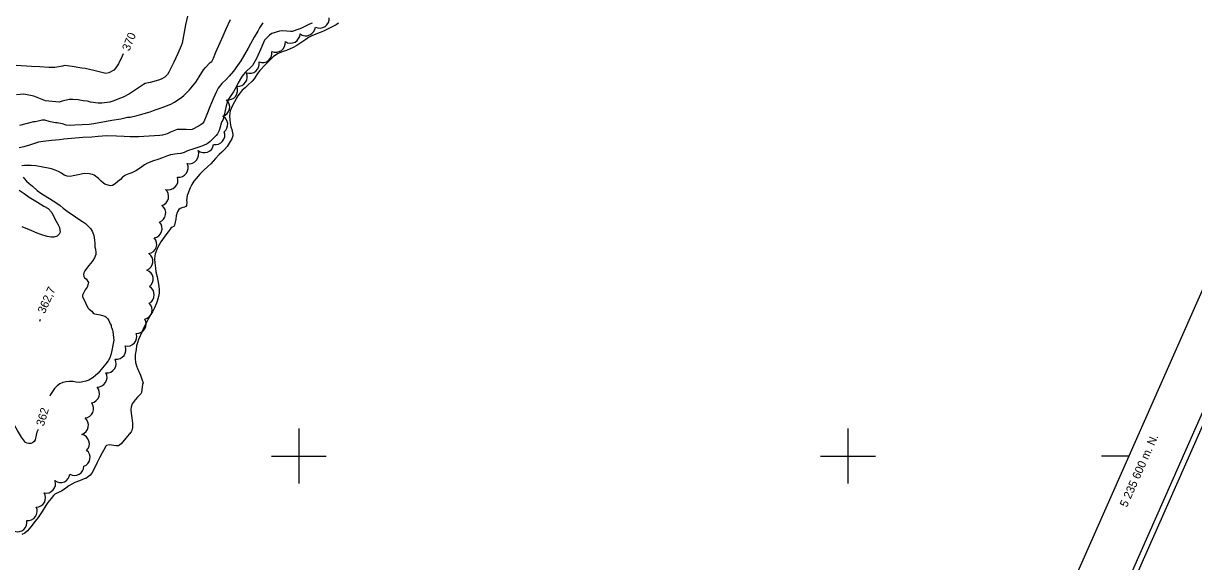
# Model space of a CAD drawing. Extents: x 287698 to 290158, y 5234163 to 5237182.
# Drawn here: x 289299.7 to 289725.9, y 5235561.6 to 5235757.4 of the extents above; entities that cross this region are included whole.
import ezdxf

# ---------------------------------------------------------------- set-up
doc = ezdxf.new("R2010")
doc.units = 0
for name, color, linetype in [('Niveau 1', 7, 'Continuous'), ('Niveau 2', 7, 'Continuous'), ('Niveau 3', 7, 'Continuous'), ('Niveau 4', 7, 'Continuous'), ('Niveau 44', 7, 'Continuous'), ('Niveau 60', 7, 'Continuous'), ('Niveau 61', 7, 'Continuous')]:
    doc.layers.add(name, color=color, linetype=linetype)

msp = doc.modelspace()

# ---------------------------------------------------------------- linework, layer by layer
at = {"layer": 'Niveau 1'}
msp.add_lwpolyline([(289336.08, 5235746.42), (289335.64, 5235745.52), (289334.27, 5235742.77), (289333.32, 5235741.26), (289332.63, 5235740.46), (289330.79, 5235739.44), (289329.75, 5235739.27), (289328.28, 5235739.54), (289325.32, 5235740.31), (289322.24, 5235741), (289320.95, 5235741.16), (289317.42, 5235741.75), (289314.7, 5235742.07), (289313.94, 5235741.84), (289311.16, 5235741.34), (289308.99, 5235741.45), (289305.67, 5235741.68), (289302.67, 5235741.73), (289297.08, 5235742.11)], dxfattribs=at)
at = {"layer": 'Niveau 2'}
for points in [[(289298.39, 5235720.35), (289303.47, 5235721.71), (289304.12, 5235721.76), (289306.57, 5235722.35), (289307.34, 5235722.38), (289308.96, 5235721.9), (289311.32, 5235721.36), (289312.03, 5235721.33), (289313.84, 5235720.99), (289315.09, 5235720.59), (289316.53, 5235720.38), (289318.43, 5235720.48), (289321.11, 5235720.6), (289323.7, 5235720.73), (289325.34, 5235721), (289328.65, 5235721.65), (289331.94, 5235722.2), (289335.21, 5235722.76), (289337.62, 5235723.27), (289338.56, 5235723.36), (289341.09, 5235723.98), (289343.69, 5235724.6), (289345.86, 5235725.24), (289347.71, 5235726.05), (289350.28, 5235726.89), (289353.35, 5235728.1), (289354.66, 5235728.8), (289357.36, 5235730.56), (289358.12, 5235731.23), (289360.18, 5235733.22), (289360.77, 5235733.95), (289362.47, 5235736.1), (289363.71, 5235738.02), (289365.31, 5235740.54), (289366, 5235741.43), (289367.73, 5235743.23), (289368.26, 5235743.62), (289368.91, 5235744.74), (289369.79, 5235746.94), (289371.35, 5235750.45), (289372.45, 5235752.89), (289373.56, 5235755.42), (289375.14, 5235758.88)], [(289359.43, 5235760.02), (289358.71, 5235756.94), (289358.21, 5235754.2), (289357.47, 5235750.31), (289357.18, 5235749.34), (289355.97, 5235746.52), (289354.47, 5235743.32), (289352.71, 5235739.67), (289352.17, 5235738.81), (289351.17, 5235737.89), (289349.89, 5235737.16), (289348.95, 5235736.84), (289345.88, 5235735.99), (289344.04, 5235735.57), (289343.45, 5235735.19), (289341.24, 5235733.8), (289338.32, 5235731.84), (289336.01, 5235730.58), (289335.02, 5235730.22), (289332.26, 5235729.14), (289331.12, 5235728.84), (289328.22, 5235728.41), (289326.9, 5235728.42), (289324.15, 5235728.83), (289323.09, 5235729.13), (289321.5, 5235729.3), (289319.6, 5235729.66), (289317.66, 5235729.78), (289316.39, 5235729.7), (289313.81, 5235729.17), (289312.77, 5235728.83), (289307.71, 5235729.32), (289303.48, 5235730.94), (289299.89, 5235731.69)], [(289386.91, 5235757.62), (289385.62, 5235755.82), (289385.07, 5235754.63), (289383.79, 5235752.38), (289382.4, 5235750.06), (289381.55, 5235748.4), (289380.2, 5235746.07), (289378.85, 5235743.84), (289377.71, 5235742.15), (289376.15, 5235740.04), (289374.66, 5235738.21), (289373.53, 5235737), (289371.93, 5235735.54), (289370.63, 5235733.93), (289369.99, 5235732.7), (289368.86, 5235730.05), (289367.64, 5235727.1), (289366.51, 5235724.31), (289365.41, 5235721.66), (289364.85, 5235720.94), (289363.74, 5235720.17), (289361.18, 5235718.89), (289360.41, 5235718.71), (289358.96, 5235718.84), (289355.97, 5235718.88), (289355.68, 5235718.78), (289353.21, 5235717.84), (289352, 5235717.27), (289350.34, 5235716.8), (289349.33, 5235716.71), (289347.43, 5235716.52)], [(289404.81, 5235757.55), (289403.93, 5235757.2), (289401, 5235755.74), (289399.95, 5235755.33), (289397.57, 5235754.5), (289397.09, 5235754.46), (289394.12, 5235754.75), (289392.93, 5235754.58), (289390.14, 5235753.78), (289389.26, 5235753.13), (289387.55, 5235751.33), (289387.19, 5235750.52), (289386.15, 5235748.15), (289384.57, 5235744.69)], [(289384.57, 5235744.69), (289383.14, 5235742.18), (289382.75, 5235741.8), (289380.58, 5235739.74), (289379.71, 5235738.7), (289379.15, 5235737.84), (289377.93, 5235735.84), (289377.39, 5235734.75), (289376.17, 5235732.6), (289375.35, 5235731.38), (289374.44, 5235729.87), (289373.95, 5235728.7), (289373.55, 5235727.47), (289373.12, 5235725.72), (289372.92, 5235724.55), (289372.29, 5235722.26), (289371.98, 5235721.69), (289371.65, 5235720.72), (289371.41, 5235719.73), (289370.95, 5235718.43), (289370.36, 5235717.22), (289369.91, 5235716.67), (289369.04, 5235715.75), (289367.6, 5235714.37), (289366.56, 5235713.62), (289365.33, 5235713), (289363.89, 5235712.55), (289361.75, 5235711.84), (289359.4, 5235711.01), (289358.22, 5235710.5), (289356.99, 5235710.12), (289355.7, 5235709.92), (289353.27, 5235709.6), (289352.15, 5235709.24), (289350.31, 5235708.57), (289348.71, 5235707.93), (289347.06, 5235707.37), (289344.88, 5235706.53), (289343.83, 5235705.97), (289342.83, 5235705.29), (289341.95, 5235704.6), (289340.64, 5235703.74), (289339.19, 5235703.02), (289338.04, 5235702.7), (289336.91, 5235702.22), (289335.84, 5235701.46), (289335.05, 5235700.68), (289334.08, 5235699.93), (289333.14, 5235699.09), (289332.19, 5235698.41), (289331.52, 5235698.34), (289330.9, 5235698.45), (289329.36, 5235698.94), (289328.91, 5235699.27), (289327.99, 5235700.05), (289327.01, 5235701.01), (289325.49, 5235702.24), (289324.88, 5235702.42), (289323.68, 5235702.66), (289321.94, 5235702.81), (289321.36, 5235702.72), (289319.65, 5235702.36), (289317.84, 5235701.92), (289316.67, 5235701.71), (289315.59, 5235701.8), (289314.58, 5235702.27), (289313.55, 5235702.95), (289312.51, 5235703.53), (289311.27, 5235704.05), (289309.98, 5235704.5), (289308.68, 5235704.78), (289306.72, 5235705.13), (289304.2, 5235705.56), (289302.47, 5235705.74), (289301.26, 5235705.77), (289300.12, 5235705.72), (289299.06, 5235705.58)], [(289299.89, 5235731.69), (289297.17, 5235731.49)], [(289314.43, 5235715.28), (289312.78, 5235715.08), (289309.9, 5235714.89), (289306.88, 5235714.44), (289305.18, 5235714.27), (289301.87, 5235713.14), (289299.87, 5235712.5), (289298.19, 5235712.18)], [(289347.43, 5235716.52), (289341.58, 5235716.15), (289338.52, 5235716.2), (289336.35, 5235716.32), (289333.64, 5235716.44), (289330.12, 5235716.52), (289326.95, 5235716.34), (289324.57, 5235716.07), (289321.35, 5235715.98), (289314.43, 5235715.28)], [(289299.56, 5235701.5), (289299.94, 5235701.01), (289300.8, 5235700.05), (289301.74, 5235699.2), (289303.04, 5235698.15), (289304.76, 5235696.69), (289306.06, 5235695.66), (289307.04, 5235695.04), (289309.18, 5235693.69), (289311.82, 5235692.07), (289313.03, 5235691.21), (289314.2, 5235690.26), (289316.12, 5235688.77), (289317.43, 5235687.85), (289319.86, 5235686.22), (289321.25, 5235685.36), (289322.29, 5235684.59), (289323.16, 5235683.8)], [(289298.15, 5235696.81), (289300.02, 5235695.54), (289301.75, 5235694.26), (289303.61, 5235693.12), (289304.81, 5235692.35), (289307.08, 5235690.95), (289308.66, 5235690.06), (289310.06, 5235688.59), (289311.28, 5235686.1), (289312.28, 5235684.37), (289312.8, 5235683.22), (289313.11, 5235681.51), (289312.76, 5235680.73), (289311.99, 5235680.07), (289310.82, 5235679.63), (289309.81, 5235679.64), (289308.32, 5235679.93), (289306, 5235680.61), (289304.73, 5235681.11), (289301.85, 5235682.3), (289299.22, 5235683.45)], [(289323.16, 5235683.8), (289324.08, 5235682.83), (289324.79, 5235681.81), (289325.26, 5235680.68), (289325.52, 5235679.56), (289325.63, 5235678.46), (289325.65, 5235677.41), (289325.68, 5235675.97), (289325.91, 5235675.25), (289326.12, 5235674.02), (289326.01, 5235673.35), (289325.53, 5235672.15), (289324.96, 5235671.21), (289324.23, 5235670.14), (289323.45, 5235669.17), (289322.03, 5235667.34), (289321.68, 5235666.69), (289321.55, 5235666.02), (289321.66, 5235665.38), (289322, 5235664.91), (289322.51, 5235664.47), (289323.41, 5235663.15), (289323.32, 5235662.64), (289322.88, 5235661.47), (289322.15, 5235660.44), (289321.17, 5235658.51), (289321.26, 5235658), (289321.46, 5235657.5), (289321.96, 5235656.54), (289322.64, 5235654.89), (289323.23, 5235653.8), (289323.6, 5235653.45), (289324.59, 5235652.66), (289325.11, 5235652.05), (289325.6, 5235651.78), (289326.31, 5235651.62), (289327.59, 5235651.4), (289329.31, 5235650.92), (289329.74, 5235650.62), (289330.45, 5235649.87), (289330.79, 5235649.32), (289331.26, 5235648.13), (289331.63, 5235647.62), (289331.71, 5235647.07), (289331.94, 5235646.58), (289332.17, 5235645.8), (289332.21, 5235645.27), (289332.49, 5235643.14), (289332.57, 5235642.12), (289332.37, 5235641.01), (289331.92, 5235638.41), (289331.54, 5235636.87), (289331.11, 5235635.75), (289330.52, 5235634.64), (289329.73, 5235633.58), (289328.51, 5235632.11), (289326.92, 5235630.11), (289326, 5235629.25), (289325.06, 5235628.58), (289323.54, 5235627.65), (289322.47, 5235627.2), (289321.31, 5235626.95), (289320.16, 5235626.81), (289318.96, 5235626.89), (289317.73, 5235627.1), (289316.36, 5235627.16), (289315.25, 5235627.02), (289314.08, 5235626.8), (289312.93, 5235626.29), (289311.93, 5235625.52), (289311, 5235624.53), (289310.23, 5235623.48), (289309.59, 5235622.4), (289309.31, 5235621.78)], [(289305.1, 5235609.67), (289304.57, 5235608.64), (289304.3, 5235607.56), (289303.99, 5235605.91), (289303.64, 5235605.28), (289303.05, 5235604.85), (289302.35, 5235604.58), (289301.68, 5235604.51), (289301, 5235604.64), (289300.51, 5235604.98), (289300.13, 5235605.38), (289298.95, 5235606.89), (289298.25, 5235608.13), (289297.49, 5235609.33), (289296.53, 5235610.95), (289296.02, 5235611.96), (289295.42, 5235612.96), (289294.74, 5235613.95), (289293.43, 5235615.78), (289292.64, 5235616.52)]]:
    msp.add_lwpolyline(points, dxfattribs=at)
at = {"layer": 'Niveau 3'}
msp.add_line((289305.65, 5235649.06), (289305.97, 5235649.79), dxfattribs=at)
at = {"layer": 'Niveau 4'}
for points in [[(289414.43, 5235757.56), (289413.64, 5235756.89), (289412.68, 5235756.47), (289410.65, 5235755.5), (289408.99, 5235754.65), (289407.83, 5235754.18), (289405.03, 5235753.02), (289403.58, 5235752.29), (289402.58, 5235751.64), (289401.5, 5235750.85), (289399.32, 5235749.38), (289397.99, 5235748.73), (289395.51, 5235747.56), (289394.24, 5235747.19), (289392.53, 5235746.53), (289391.89, 5235746.15), (289390.7, 5235745.27), (289389.72, 5235744.33), (289387.89, 5235742.46), (289385.75, 5235740.25), (289384.89, 5235739.18), (289384.4, 5235738.2), (289383.74, 5235737.32), (289382.95, 5235736.47), (289381.46, 5235734.95), (289380.43, 5235733.99), (289379.42, 5235733.15), (289378.62, 5235732.21), (289377.84, 5235731.12), (289377.17, 5235730), (289376.62, 5235728.93), (289375.73, 5235727.31), (289374.97, 5235725.57), (289374.85, 5235724.92), (289374.77, 5235723.64), (289374.82, 5235722.47), (289374.97, 5235721.23), (289375.26, 5235719.86), (289375.59, 5235718.78), (289376.01, 5235717.05), (289375.96, 5235716.54), (289375.58, 5235715.44), (289374.99, 5235714.41), (289373.92, 5235712.69), (289372.96, 5235711.58), (289372.01, 5235710.62), (289371.02, 5235709.71), (289369.61, 5235708.3), (289368.82, 5235707.31), (289367.91, 5235706.39), (289366.83, 5235705.42), (289365.36, 5235704.04), (289363.98, 5235702.63), (289362.58, 5235701.04), (289361.82, 5235699.98), (289361.05, 5235698.8), (289360.47, 5235697.62), (289359.54, 5235695.47), (289359.39, 5235694.77), (289359.15, 5235693.02), (289359.24, 5235692.37), (289359.1, 5235691.19), (289358.8, 5235690.75), (289358.33, 5235690.54), (289357.79, 5235690.46), (289356.77, 5235690.05), (289356.34, 5235689.67), (289355.93, 5235689.15), (289355.69, 5235688.68), (289355.38, 5235687.44), (289355.16, 5235686.15), (289354.76, 5235684.04), (289354.46, 5235683.59)], [(289354.46, 5235683.59), (289353.93, 5235683.32), (289353.43, 5235682.94), (289353.09, 5235682.55), (289352.44, 5235681.61), (289351.56, 5235680.55), (289350.91, 5235679.59), (289349.71, 5235677.9), (289349.1, 5235676.85), (289348.56, 5235675.73), (289347.66, 5235673.63), (289347.54, 5235672.88), (289347.48, 5235671.68), (289347.55, 5235670.35), (289347.74, 5235668.36), (289347.97, 5235667.08), (289348.4, 5235665.23), (289348.92, 5235662.6), (289349.19, 5235660.73), (289349.11, 5235659.3), (289348.89, 5235658.04), (289348.54, 5235656.67), (289348.12, 5235655.57), (289347.32, 5235653.7), (289346.68, 5235652.49), (289346.05, 5235651.46), (289345.15, 5235649.82), (289344.32, 5235648.16), (289343.43, 5235646.5), (289342.91, 5235645.32), (289341.64, 5235642.45), (289341.21, 5235641.23), (289340.94, 5235640.1), (289340.7, 5235638.73), (289340.44, 5235636.84), (289340.38, 5235635.54), (289340.57, 5235634.09), (289340.82, 5235632.88), (289341.24, 5235631.89), (289342.33, 5235629.41), (289343, 5235627.66), (289343.26, 5235626.6), (289343.11, 5235625.99), (289342.78, 5235624.22), (289342.72, 5235623.08), (289342.51, 5235622.62), (289342.07, 5235622.25), (289341.25, 5235621.45), (289340.39, 5235620.4), (289339.32, 5235618.94), (289338.9, 5235617.79), (289338.8, 5235617.08), (289338.83, 5235616.58), (289339.06, 5235614.79), (289339.37, 5235612.13), (289339.41, 5235610.4), (289339.15, 5235609.26), (289338.88, 5235608.77), (289338.17, 5235607.97), (289337.05, 5235606.55), (289335.27, 5235604.38), (289334.31, 5235603.68), (289333.81, 5235603.66), (289333.31, 5235603.75), (289331.07, 5235604.05), (289329.99, 5235603.79), (289329.65, 5235603.42), (289329.3, 5235602.84), (289328.4, 5235601.15), (289327.4, 5235599.36), (289326.55, 5235597.63), (289325.44, 5235595.32), (289324.57, 5235593.8), (289323.86, 5235592.88), (289322.97, 5235592.13), (289322.44, 5235591.84), (289321.88, 5235591.66), (289320.1, 5235591.02), (289318.42, 5235590.34), (289317.32, 5235589.81), (289316.21, 5235589.1), (289315.12, 5235588.3), (289313.58, 5235587.24), (289312.97, 5235587), (289311.15, 5235586.14), (289310.62, 5235585.66), (289309.75, 5235584.58), (289308.61, 5235583.06), (289307.91, 5235581.94), (289306.54, 5235579.84), (289305.01, 5235577.63), (289303.95, 5235576.27), (289302.41, 5235574.24), (289301.19, 5235572.72), (289300.17, 5235571.93), (289299.12, 5235571.43)]]:
    msp.add_lwpolyline(points, dxfattribs=at)
at = {"layer": 'Niveau 44'}
for centre, radius, start, end in [((289407.61, 5235759.22), 3.48, 243.2183, 5.1011), ((289396.99, 5235753.71), 3.46, 236.8751, 358.88), ((289402.56, 5235756.43), 3.5, 232.9017, 354.7758), ((289391.66, 5235750.41), 3.46, 244.8906, 6.6909), ((289386.78, 5235746.66), 3.46, 248.6541, 10.2047), ((289382.12, 5235742.74), 3.47, 249.4804, 11.4356), ((289377.79, 5235737.98), 3.46, 264.4121, 25.9457), ((289343.48, 5235664.4), 3.47, 307.6615, 69.4281), ((289343.9, 5235658.64), 3.46, 298.5228, 60.5317), ((289343.11, 5235653.18), 3.44, 282.9528, 44.7633), ((289340.89, 5235648.06), 3.48, 268.701, 30.664), ((289337.54, 5235643.44), 3.46, 257.3533, 19.2068), ((289333.6, 5235638.69), 3.46, 261.5502, 23.2317), ((289304.37, 5235584.78), 3.39, 269.9825, 31.9645)]:
    msp.add_arc(centre, radius, start, end, dxfattribs=at)
for centre, major_axis, ratio, start_param, end_param in [((289374.19, 5235733.12), (2.82, -2.16), 0.999253, 5.218042, 7.344836), ((289371.37, 5235727.01), (3.39, -0.74), 0.998778, 5.216182, 7.343483), ((289370.69, 5235720.7), (-0.4, 3.41), 0.999337, 3.696596, 5.655955), ((289369.63, 5235716.76), (-0.37, 3.41), 0.998055, 2.836094, 4.977859), ((289360.01, 5235709.9), (2.44, -2.58), 0.999776, 5.351077, 7.474499), ((289365.55, 5235713.83), (3.21, 1.24), 0.999446, 3.63765, 5.787128), ((289356.25, 5235704.94), (2.8, -2.03), 0.999804, 5.223545, 7.349018), ((289352.38, 5235700.5), (-0.97, 3.48), 0.999985, 2.59758, 4.720726), ((289349.13, 5235694.43), (3.39, -0.71), 0.99842, 5.221863, 7.342344), ((289348.05, 5235688.36), (3.45, -0.49), 0.997831, 5.218621, 7.341186), ((289346.73, 5235682.78), (3.29, -1.09), 0.999863, 5.221271, 7.344364), ((289344.79, 5235677.07), (3.2, -1.33), 0.999004, 5.279738, 7.405657), ((289343.43, 5235670.84), (0.39, 3.41), 0.99925, 3.634815, 5.789963), ((289330, 5235633.7), (2.8, -2.06), 0.997922, 5.265899, 7.387331), ((289326.68, 5235628.57), (2.95, -1.83), 0.999805, 5.215702, 7.345583), ((289323.95, 5235622.77), (3.28, -1.1), 0.999556, 5.221537, 7.348391), ((289321.81, 5235617.3), (3.18, -1.39), 0.997356, 5.217714, 7.337099), ((289319.9, 5235611.18), (-2.66, 2.25), 0.999984, 2.596071, 4.718855), ((289320.25, 5235604.49), (3.4, 0.67), 0.999506, 5.310199, 7.438475), ((289320.61, 5235599.43), (0.62, 3.31), 0.999856, 3.67495, 5.789243), ((289318.38, 5235596.3), (2.94, 1.65), 0.999984, 3.637236, 5.763172), ((289308.01, 5235589.86), (2.22, 2.53), 0.999936, 3.634436, 5.790342), ((289313.23, 5235593.69), (3.07, 1.37), 0.999984, 3.63265, 5.792128), ((289301.33, 5235579.93), (1.98, 2.73), 0.999936, 3.635899, 5.788879), ((289297.62, 5235575.79), (2.5, 2.25), 0.999936, 3.634579, 5.790199)]:
    msp.add_ellipse(centre, major_axis=major_axis, ratio=ratio, start_param=start_param, end_param=end_param, dxfattribs=at)
at = {"layer": 'Niveau 60'}
for points in [[(289088.15, 5234163.34), (287698.12, 5234778.71), (288762.01, 5237181.96), (290152.07, 5236566.6), (289088.15, 5234163.34)], [(289087.13, 5234165.98), (287700.76, 5234779.73), (288763.06, 5237179.33), (290149.43, 5236565.58), (289087.13, 5234165.98)]]:
    msp.add_lwpolyline(points, dxfattribs=at)
msp.add_lwpolyline([(289077.96, 5234189.73), (287724.51, 5234788.9), (288562.53, 5236681.9), (289915.99, 5236082.74)], close=True, dxfattribs=at)
at = {"layer": 'Niveau 61'}
msp.add_line((289702.28, 5235600), (289692.28, 5235600), dxfattribs=at)
for points in [[(289400, 5235610), (289400, 5235600), (289400, 5235590)], [(289600, 5235610), (289600, 5235600), (289600, 5235590)], [(289390, 5235600), (289400, 5235600), (289410, 5235600)], [(289590, 5235600), (289600, 5235600), (289610, 5235600)]]:
    msp.add_lwpolyline(points, dxfattribs=at)

# ---------------------------------------------------------------- texts
at = {"layer": 'Niveau 1'}
msp.add_text('370', height=3, rotation=67.7288, dxfattribs=at).set_placement((289338.25, 5235747.16))
at = {"layer": 'Niveau 2'}
msp.add_text('362', height=3, rotation=73.4873, dxfattribs=at).set_placement((289307.11, 5235610.64))
at = {"layer": 'Niveau 3'}
msp.add_text('362,7', height=3, rotation=66.1217, dxfattribs=at).set_placement((289307.45, 5235651.58))
at = {"layer": 'Niveau 61'}
msp.add_text('5 235 600 m. N.', height=3, rotation=66.1212, dxfattribs=at).set_placement((289701.57, 5235581.11))

doc.saveas('drawing.dxf')
